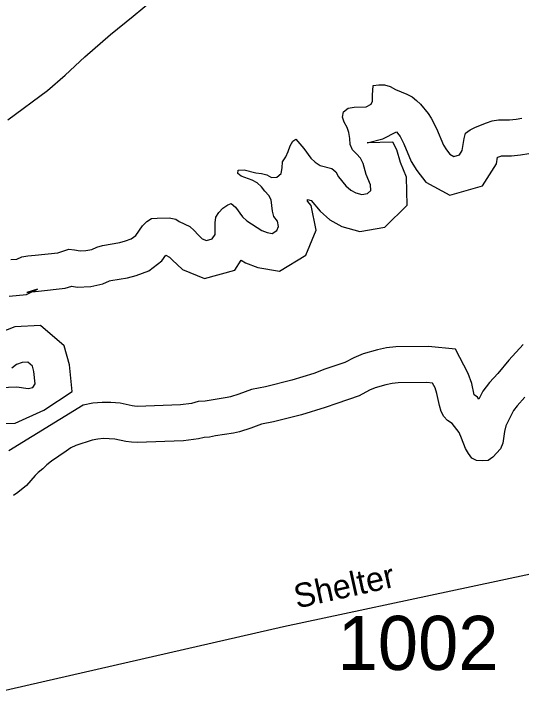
# Model space of a CAD drawing. Extents: x 1945482 to 2853149, y 66427 to 1015778.
# Drawn here: x 2339941 to 2341328, y 222042 to 223887 of the extents above; entities that cross this region are included whole.
import ezdxf

# ---------------------------------------------------------------- set-up
doc = ezdxf.new("R2010")
doc.units = 0
for name, color, linetype in [('Old_Level_11', 7, 'Continuous'), ('Old_Level_32', 7, 'Continuous'), ('Old_Level_44', 7, 'Continuous'), ('Old_Level_60', 7, 'Continuous'), ('Old_Level_61', 7, 'Continuous'), ('Old_Level_8', 7, 'Continuous')]:
    doc.layers.add(name, color=color, linetype=linetype)

msp = doc.modelspace()

# ---------------------------------------------------------------- linework, layer by layer
at = {"layer": 'Old_Level_32'}
msp.add_lwpolyline([(2338167.1, 221653), (2338472.6, 221726.3), (2338584, 221745.7), (2338886.8, 221823.3), (2339141.2, 221876.6), (2339301.1, 221900.8), (2339446.7, 221933.2), (2339703.7, 221991.1), (2340677.5, 222214.4), (2341190.1, 222323.8), (2341595.1, 222409.7), (2341660.9, 222424.7), (2341788, 222457.5)], dxfattribs=at)
at = {"layer": 'Old_Level_44'}
msp.add_lwpolyline([(2339925.1, 223597), (2340033.8, 223677.5), (2340082.3, 223719.4), (2340136.1, 223769.5), (2340205.9, 223830.3), (2340267.9, 223880.7), (2340320, 223924.8)], dxfattribs=at)
at = {"layer": 'Old_Level_60'}
for points in [[(2340903.2, 223632.6), (2340917, 223639.8), (2340920.7, 223648.5), (2340920.7, 223664.9), (2340923, 223691.4), (2340938.5, 223693), (2340954, 223692.9), (2340969.5, 223688.2), (2340983.5, 223680.5), (2340999, 223673.4), (2341015, 223667.7), (2341029, 223659.7), (2341041, 223650.3), (2341052, 223639.6), (2341072.5, 223614.6), (2341081, 223601.7), (2341095.5, 223573.8), (2341114.5, 223528.5), (2341122.5, 223515.5), (2341131.7, 223503.6), (2341143.2, 223497.4), (2341158.2, 223501.7), (2341165.7, 223513.3), (2341171, 223546.1), (2341175, 223561.2), (2341187.2, 223570.2), (2341201.7, 223577), (2341232, 223589.1), (2341247.7, 223594.4), (2341264.5, 223596.9), (2341294.7, 223597.6), (2341312.7, 223599.3), (2341328.7, 223601.8)], [(2339963.7, 223223.6), (2339980, 223225.9), (2340000, 223227.5), (2340062, 223234.7), (2340092.2, 223244), (2340107.5, 223242.8), (2340122.5, 223239.5), (2340138.7, 223240.6), (2340154.5, 223243.7), (2340168.5, 223250), (2340184, 223254.7), (2340231.5, 223262.8), (2340246.7, 223266.6), (2340262.2, 223272.3), (2340274.5, 223281.9), (2340293.5, 223307.6), (2340304.5, 223319.4), (2340317.7, 223327.8), (2340333.2, 223329.3), (2340365.5, 223329.9), (2340384.5, 223325.9), (2340393.5, 223319.4), (2340422, 223305.7), (2340434.5, 223295.2), (2340445, 223283.5), (2340456, 223272.9), (2340468, 223268.2), (2340483, 223272.3), (2340491, 223284.4), (2340491.7, 223300.5), (2340491, 223316.2), (2340493, 223331.2), (2340501.5, 223344.6), (2340512.2, 223356.4), (2340525.7, 223364.9), (2340535, 223368.7), (2340547.2, 223358.9), (2340566, 223332.5), (2340578, 223321.4), (2340618.7, 223295.4), (2340633.7, 223289.7), (2340647, 223287.4), (2340660, 223295.4), (2340664.5, 223306.3), (2340661.5, 223321), (2340652, 223333.2), (2340648, 223347.7), (2340644, 223379.1), (2340637.5, 223390.6), (2340627, 223402.2), (2340617.5, 223414.3), (2340605.7, 223425.6), (2340592, 223432.4), (2340562.5, 223443.9), (2340553.2, 223451.1), (2340554.5, 223459.6), (2340570.5, 223460.5), (2340602.5, 223452.5), (2340617.5, 223450.6), (2340632, 223447.4), (2340645.2, 223439.9), (2340660, 223440.6), (2340671.2, 223451.1), (2340674, 223466.7), (2340675.5, 223482.5), (2340684, 223496.6), (2340691, 223510.9), (2340696, 223526), (2340703.5, 223539.2), (2340711.5, 223544.1), (2340733, 223518.8), (2340752.7, 223492.6), (2340764, 223481.4), (2340778.2, 223472.3), (2340809.5, 223464.7), (2340820.5, 223455), (2340828, 223441.8), (2340848.5, 223416.8), (2340861.5, 223405.5), (2340875.5, 223397.6), (2340891.7, 223393.1), (2340907.5, 223395.8), (2340916, 223404.2), (2340915.5, 223419.9), (2340903.7, 223448.5), (2340895.5, 223478.4), (2340887.7, 223492.8), (2340877.2, 223504.7), (2340866, 223515.3), (2340860, 223529.5), (2340859, 223546.4), (2340856.5, 223562.3), (2340851.7, 223576.6), (2340843.7, 223590.5), (2340839, 223605), (2340842, 223618.7), (2340854.7, 223629.1), (2340870.5, 223631.6), (2340903.2, 223632.6)], [(2339934, 223215.6), (2339950, 223217), (2339963.7, 223223.6)], [(2339904.5, 222866.6), (2339950.2, 222868.3), (2339980.7, 222864), (2339994, 222866.6), (2340000, 222877), (2339996.5, 222910.3), (2339992.5, 222925.3), (2339980.5, 222935.6), (2339965, 222934.8), (2339949.5, 222929), (2339936.7, 222919.5)], [(2341337, 222840.3), (2341315.5, 222816.7), (2341306, 222804.3), (2341284.5, 222761.8), (2341281, 222746.2), (2341276.5, 222714.7), (2341270.7, 222699.5), (2341249.2, 222676.3), (2341236.5, 222667.7), (2341221, 222666.8), (2341205.2, 222667.2), (2341192, 222674), (2341182.7, 222686.7), (2341175, 222700), (2341164.2, 222728.7), (2341157.2, 222743.4), (2341138.5, 222768.2), (2341126, 222776.7), (2341116, 222787.9), (2341108.2, 222801.2), (2341103.7, 222817.8), (2341096.7, 222850.6), (2341091.5, 222865.6), (2341084.7, 222878.5), (2341069.2, 222880), (2340990.5, 222879), (2340974.2, 222877.3), (2340957.5, 222873.8), (2340928, 222865.7), (2340912.5, 222859.1), (2340884.7, 222844.2), (2340823.2, 222823.4), (2340791.5, 222811.8), (2340726.7, 222792.3), (2340650.2, 222772.6), (2340617.5, 222766.5), (2340589, 222755.4), (2340558, 222745.7), (2340541.7, 222742.3), (2340492, 222734.6), (2340476.2, 222731.5), (2340461.2, 222730.6), (2340446, 222726.4), (2340405.2, 222721), (2340278.2, 222716.6), (2340263.2, 222717.2), (2340247.7, 222719.2), (2340217.7, 222726), (2340202.5, 222727), (2340186.5, 222727.2), (2340171, 222726), (2340156, 222723), (2340111.5, 222708.8), (2340097.7, 222702.4), (2340084.7, 222692.8), (2340044.5, 222665.7), (2340032.2, 222656), (2340020.7, 222644.9), (2340008.2, 222634.4), (2340000, 222626.2), (2339976.5, 222599.5), (2339952.7, 222579.7), (2339940.5, 222571.9)]]:
    msp.add_lwpolyline(points, dxfattribs=at)
at = {"layer": 'Old_Level_61'}
for p, q in [((2340906.3, 223534.2), (2340949, 223545.4)), ((2340006.3, 223134.8), (2339977.7, 223126.2))]:
    msp.add_line(p, q, dxfattribs=at)
for points in [[(2340949, 223545.4), (2340986, 223564.8), (2340993.1, 223556.1), (2340996, 223551.8), (2341006.3, 223532), (2341026.7, 223483.4), (2341041.5, 223459.4), (2341066.8, 223426.8), (2341131.9, 223391.8), (2341220.8, 223417.2), (2341259.7, 223477.3), (2341262.5, 223495.3), (2341266, 223496.7), (2341270.9, 223498.4), (2341272.9, 223498.6), (2341300.5, 223499.3), (2341325, 223501.6), (2341347.4, 223505.1)], [(2339977.7, 223126.2), (2339990.9, 223128), (2340009.6, 223129.5), (2340082.3, 223138), (2340100.5, 223143.6), (2340115.1, 223140.4), (2340151.6, 223142.8), (2340184.6, 223149.3), (2340203.1, 223157.6), (2340206.6, 223158.7), (2340251.7, 223166.4), (2340275.7, 223172.4), (2340310.8, 223185.3), (2340345.7, 223212.7), (2340356.9, 223227.8), (2340367.2, 223222.8), (2340374.1, 223215.1), (2340401.8, 223188.4), (2340462.4, 223164.6), (2340544.7, 223187.1), (2340562.7, 223214.4), (2340574.3, 223207), (2340607.6, 223194.3), (2340666.9, 223184.1), (2340738.8, 223228.3), (2340766.9, 223296.5), (2340753.3, 223363.3), (2340743.7, 223375.7), (2340743.2, 223379.5), (2340753.9, 223376.9), (2340777.7, 223348), (2340804.4, 223324.7), (2340837.6, 223306), (2340886.7, 223292.4), (2340954.7, 223304), (2341015.7, 223364.4), (2341013.3, 223440.8), (2340997, 223480.4), (2340987.4, 223515.3), (2340976.1, 223536.3), (2340906.3, 223534.2)], [(2339929.3, 223116.4), (2339976.4, 223120.5), (2340006.3, 223134.8)], [(2339911.9, 222768.4), (2339945.2, 222769.6), (2340023.6, 222804.5), (2340101.2, 222855.4), (2340093.6, 222928.2), (2340079.7, 222980.2), (2340014.7, 223035.9), (2339944.8, 223032.3), (2339901.9, 223016.3)], [(2341332.3, 222983.7), (2341292.8, 222941), (2341262.8, 222905), (2341239.9, 222879.9), (2341222.3, 222856.9), (2341211.3, 222835.1), (2341207.2, 222840.5), (2341198.2, 222846.6), (2341191.7, 222877.2), (2341182, 222904.9), (2341147.3, 222971.3), (2341073.4, 222978.5), (2340984.7, 222977.4), (2340959, 222974.7), (2340934.4, 222969.5), (2340895.5, 222958.8), (2340869.8, 222947.9), (2340845.5, 222934.8), (2340790.6, 222916.3), (2340760.4, 222905.2), (2340700.3, 222887.1), (2340628.9, 222868.7), (2340590.4, 222861.6), (2340556.4, 222848.3), (2340533.2, 222841.1), (2340524.1, 222839.2), (2340475, 222831.6), (2340463.7, 222829.3), (2340445.1, 222828.2), (2340426.4, 222823.1), (2340397, 222819.2), (2340278.5, 222815.1), (2340271.6, 222815.4), (2340265, 222816.2), (2340231.9, 222823.7), (2340206.3, 222825.4), (2340183.3, 222825.7), (2340157.5, 222823.7), (2340131.3, 222818.4), (2339928.2, 222693.6)]]:
    msp.add_lwpolyline(points, dxfattribs=at)

# ---------------------------------------------------------------- texts
at = {"layer": 'Old_Level_11'}
msp.add_text('Shelter', height=65.62, rotation=12.4373, dxfattribs=at).set_placement((2340714.4, 222263.2))
at = {"layer": 'Old_Level_8'}
msp.add_text('1002', height=147.64, dxfattribs=at).set_placement((2340825.6, 222095.7))

doc.saveas('drawing.dxf')
